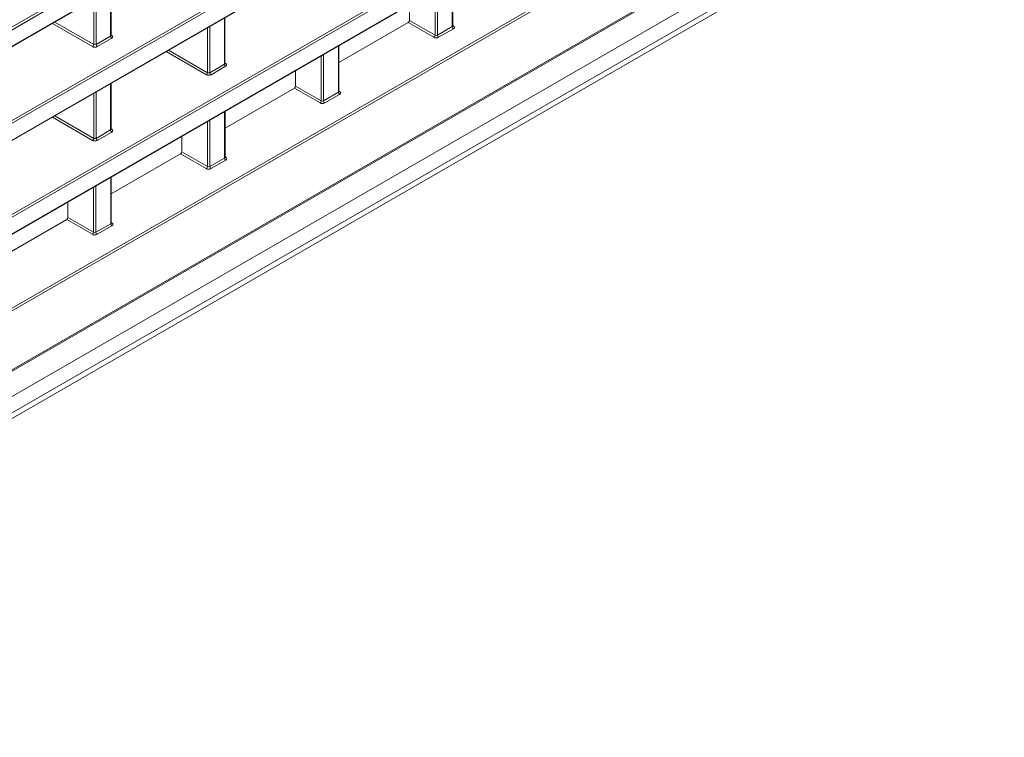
# Model space of a CAD drawing. Header units: millimetres. Extents: x 0 to 1118, y 0 to 864.
# Tile 279 of 512: x 626 to 656, y 69 to 91. Entities that reach past the tile are written whole.
import ezdxf

# ---------------------------------------------------------------- set-up
doc = ezdxf.new("R2010")
doc.units = ezdxf.units.MM

msp = doc.modelspace()

# ---------------------------------------------------------------- linework, layer by layer
at = {"color": 9, "linetype": 'Continuous', "lineweight": 0}
for p, q in [((697.2012, 120.6834), (610.1033, 70.4029)), ((610.1033, 69.9085), (697.2012, 120.1891)), ((697.0976, 119.9602), (609.9997, 69.6796)), ((654.3323, 106.9348), (606.9704, 79.5933)), ((606.985, 79.6831), (654.3418, 107.0216)), ((606.9704, 79.0975), (654.3323, 106.4389)), ((656.569, 105.4184), (606.9704, 76.7857)), ((606.985, 76.8754), (656.534, 105.4795)), ((606.9704, 76.2845), (656.569, 104.9172)), ((654.3323, 101.3142), (611.3857, 76.5216)), ((611.3891, 76.6049), (654.3418, 101.401)), ((611.296, 75.9687), (654.3323, 100.813)), ((610.9118, 73.5164), (654.3418, 98.588)), ((654.3323, 98.5012), (610.8972, 73.4266)), ((609.5179, 70.8685), (654.3323, 96.7393)), ((639.4327, 90.8043), (639.4327, 92.1948)), ((629.1928, 90.5189), (629.1928, 91.9093)), ((638.916, 90.5472), (638.916, 91.8964)), ((638.9864, 91.9371), (638.9864, 90.5467)), ((628.6853, 90.2671), (628.6853, 91.6163)), ((628.7557, 91.657), (628.7557, 90.2666)), ((628.6499, 90.2059), (627.4459, 90.9009)), ((627.5167, 90.9417), (628.6853, 90.2671)), ((632.6045, 89.6755), (632.6045, 91.0659)), ((638.8806, 90.486), (638.1136, 90.9288)), ((638.1489, 90.99), (638.916, 90.5472)), ((632.097, 89.4237), (632.097, 90.7729)), ((632.1674, 90.8136), (632.1674, 89.4232)), ((638.9864, 90.5467), (639.4327, 90.8043)), ((639.4678, 90.7433), (639.0214, 90.4856)), ((639.4474, 90.8378), (639.4684, 90.8253)), ((628.7557, 90.2666), (629.1928, 90.5189)), ((629.2278, 90.4578), (628.7907, 90.2055)), ((629.2074, 90.5524), (629.2284, 90.5398)), ((632.0617, 89.3625), (630.8577, 90.0575)), ((630.9284, 90.0983), (632.097, 89.4237)), ((636.021, 88.8348), (636.021, 90.2252)), ((635.5042, 88.5776), (635.5042, 89.9269)), ((635.5746, 89.9675), (635.5746, 88.5771)), ((632.1674, 89.4232), (632.6045, 89.6755)), ((632.6396, 89.6144), (632.2025, 89.3621)), ((632.6192, 89.709), (632.6402, 89.6964)), ((628.7557, 88.844), (628.7557, 87.4536)), ((629.1928, 87.7059), (629.1928, 89.0963)), ((635.4689, 88.5164), (634.7018, 88.9592)), ((634.7371, 89.0204), (635.5042, 88.5776)), ((635.5746, 88.5771), (636.021, 88.8348)), ((636.0356, 88.8683), (636.0566, 88.8557)), ((628.6853, 87.4541), (628.6853, 88.8033)), ((636.056, 88.7737), (635.6097, 88.516)), ((632.6092, 86.8652), (632.6092, 88.2556)), ((628.6499, 87.3929), (627.4459, 88.0879)), ((627.5167, 88.1287), (628.6853, 87.4541)), ((632.0924, 86.608), (632.0924, 87.9573)), ((632.1628, 87.9979), (632.1628, 86.6075)), ((628.7557, 87.4536), (629.1928, 87.7059)), ((629.2074, 87.7394), (629.2284, 87.7268)), ((629.2278, 87.6448), (628.7907, 87.3925)), ((632.0571, 86.5468), (631.29, 86.9896)), ((631.3253, 87.0509), (632.0924, 86.608)), ((632.1628, 86.6075), (632.6092, 86.8652)), ((632.6442, 86.8041), (632.1979, 86.5465)), ((632.6238, 86.8987), (632.6448, 86.8861)), ((629.1974, 84.8956), (629.1974, 86.286)), ((628.6806, 84.6385), (628.6806, 85.9877)), ((628.751, 86.0283), (628.751, 84.6379)), ((628.6453, 84.5772), (627.8782, 85.02)), ((627.9135, 85.0813), (628.6806, 84.6385)), ((628.751, 84.6379), (629.1974, 84.8956)), ((629.2324, 84.8345), (628.7861, 84.5769)), ((629.212, 84.9291), (629.233, 84.9165))]:
    msp.add_line(p, q, dxfattribs=at)
at = {"color": 7, "linetype": 'Continuous', "lineweight": 15}
for p, q in [((609.6765, 69.493), (696.7744, 119.7735)), ((606.985, 79.0891), (654.3469, 106.4305)), ((606.985, 76.2761), (656.5587, 104.8943)), ((611.3032, 75.9559), (654.3469, 100.8045)), ((609.4921, 70.8113), (654.3185, 96.689)), ((639.4474, 90.825), (639.4474, 92.2032)), ((629.2074, 90.5395), (629.2074, 91.9178)), ((638.1489, 90.99), (638.1489, 91.4536)), ((632.6192, 89.6961), (632.6192, 91.0744)), ((638.1136, 90.9288), (636.0356, 89.7292)), ((636.0356, 88.8554), (636.0356, 90.2336)), ((634.7371, 89.0204), (634.7371, 89.484)), ((629.2074, 87.7265), (629.2074, 89.1048)), ((634.7018, 88.9592), (632.6238, 87.7596)), ((632.6238, 86.8858), (632.6238, 88.2641)), ((631.3253, 87.0509), (631.3253, 87.5145)), ((631.29, 86.9896), (629.212, 85.79)), ((629.212, 84.9162), (629.212, 86.2945)), ((627.9135, 85.0813), (627.9135, 85.5449)), ((627.8782, 85.02), (625.8002, 83.8205))]:
    msp.add_line(p, q, dxfattribs=at)
at = {"color": 9, "linetype": 'Continuous', "lineweight": 0}
for centre, radius, start, end in [((639.5096, 90.8079), 0.077, 182.63734, 237.07301), ((639.453, 90.8482), 0.0276, 258.63436, 303.9227), ((629.2696, 90.5224), 0.077, 182.63734, 237.07301), ((629.213, 90.5627), 0.0276, 258.50921, 303.92003), ((638.8381, 90.5514), 0.078, 303.06082, 356.93918), ((639.0633, 90.5502), 0.077, 182.63734, 237.07301), ((628.6073, 90.2713), 0.078, 303.05944, 356.9418), ((628.8325, 90.2701), 0.077, 182.63734, 237.07301), ((632.0191, 89.4279), 0.078, 303.05873, 356.94127), ((632.2443, 89.4267), 0.077, 182.63683, 237.07229), ((632.6814, 89.679), 0.077, 182.63683, 237.07229), ((632.6248, 89.7193), 0.0275, 258.48775, 303.94149), ((636.0978, 88.8383), 0.077, 182.63734, 237.07301), ((636.0412, 88.8786), 0.0276, 258.63436, 303.9227), ((635.4263, 88.5818), 0.078, 303.06082, 356.93918), ((635.6515, 88.5806), 0.077, 182.63734, 237.07301), ((629.2696, 87.7094), 0.077, 182.63683, 237.07229), ((629.213, 87.7497), 0.0275, 258.48775, 303.94149), ((628.6073, 87.4583), 0.078, 303.05873, 356.94127), ((628.8325, 87.4571), 0.077, 182.63683, 237.07229), ((632.686, 86.8687), 0.077, 182.63734, 237.07301), ((632.6294, 86.909), 0.0276, 258.63124, 303.92581), ((632.0145, 86.6122), 0.078, 303.05775, 356.94471), ((632.2397, 86.611), 0.077, 182.63734, 237.07301), ((629.2743, 84.8991), 0.077, 182.63734, 237.07301), ((629.2177, 84.9394), 0.0275, 258.60099, 303.95607), ((628.6027, 84.6426), 0.078, 303.06072, 356.94174), ((628.8279, 84.6415), 0.077, 182.63734, 237.07301)]:
    msp.add_arc(centre, radius, start, end, dxfattribs=at)
at = {"color": 7, "linetype": 'Continuous', "lineweight": 15}
for centre in [(638.1136, 90.9696), (634.7018, 89), (631.29, 87.0305), (627.8782, 85.0609)]:
    msp.add_ellipse(centre, major_axis=(0.025, 0.0433), ratio=0.5774255, start_param=3.9269476, end_param=5.4976678, dxfattribs=at)
at = {"color": 9, "linetype": 'Continuous', "lineweight": 0}
for centre, major_axis, ratio, start_param, end_param in [((639.3974, 90.8255), (0.05, -0.0008), 0.5872741, 5.5068216, 6.2922198), ((639.3971, 90.7848), (0.1, -0.0008), 0.5823041, 5.5022266, 7.0642962), ((629.1574, 90.54), (0.05, -0.0008), 0.5872741, 5.5068216, 6.2922198), ((629.1571, 90.4994), (0.1, -0.0008), 0.5823041, 5.5022266, 7.0642962), ((638.9507, 90.5271), (0.1, -0.0008), 0.5823041, 3.9401569, 5.5022266), ((638.951, 90.5678), (0.05, -0.0008), 0.5872741, 3.9447519, 5.5068216), ((628.72, 90.247), (0.1, -0.0008), 0.5823041, 3.9401569, 5.5022266), ((628.7203, 90.2877), (0.05, -0.0008), 0.5872741, 3.9447519, 5.5068216), ((632.1321, 89.4443), (0.05, -0.0008), 0.5872741, 3.9447519, 5.5068216), ((632.5692, 89.6966), (0.05, -0.0008), 0.5872741, 5.5068216, 6.2922198), ((632.5689, 89.656), (0.1, -0.0008), 0.5823041, 5.5022266, 7.0642962), ((632.1318, 89.4036), (0.1, -0.0008), 0.5823041, 3.9401569, 5.5022266), ((635.9856, 88.8559), (0.05, -0.0008), 0.5872741, 5.5068216, 6.2922198), ((635.9853, 88.8152), (0.1, -0.0008), 0.5823041, 5.5022266, 7.0642962), ((635.5393, 88.5982), (0.05, -0.0008), 0.5872741, 3.9447519, 5.5068216), ((635.5389, 88.5576), (0.1, -0.0008), 0.5823041, 3.9401569, 5.5022266), ((629.1574, 87.727), (0.05, -0.0008), 0.5872741, 5.5068216, 6.2922198), ((629.1571, 87.6864), (0.1, -0.0008), 0.5823041, 5.5022266, 7.0642962), ((628.72, 87.4341), (0.1, -0.0008), 0.5823041, 3.9401569, 5.5022266), ((628.7203, 87.4747), (0.05, -0.0008), 0.5872741, 3.9447519, 5.5068216), ((632.5738, 86.8863), (0.05, -0.0008), 0.5872741, 5.5068216, 6.2922198), ((632.5735, 86.8457), (0.1, -0.0008), 0.5823041, 5.5022266, 7.0642962), ((632.1272, 86.588), (0.1, -0.0008), 0.5823041, 3.9401569, 5.5022266), ((632.1275, 86.6286), (0.05, -0.0008), 0.5872741, 3.9447519, 5.5068216), ((629.162, 84.9167), (0.05, -0.0008), 0.5872741, 5.5068216, 6.2922198), ((629.1617, 84.8761), (0.1, -0.0008), 0.5823041, 5.5022266, 7.0642962), ((628.7154, 84.6184), (0.1, -0.0008), 0.5823041, 3.9401569, 5.5022266), ((628.7157, 84.659), (0.05, -0.0008), 0.5872741, 3.9447519, 5.5068216)]:
    msp.add_ellipse(centre, major_axis=major_axis, ratio=ratio, start_param=start_param, end_param=end_param, dxfattribs=at)
at = {"color": 7, "linetype": 'Continuous', "lineweight": 15}
for points, knots in [([(639.4485, 90.819), (639.4486, 90.8188), (639.4491, 90.8182), (639.4471, 90.8229), (639.4475, 90.8245), (639.4475, 90.8247)], [0, 0, 0, 0, 0.237166, 0.9206902, 1, 1, 1, 1]), ([(629.2085, 90.5335), (629.2087, 90.5334), (629.2091, 90.5328), (629.2071, 90.5375), (629.2075, 90.5391), (629.2075, 90.5392)], [0, 0, 0, 0, 0.2370391, 0.920103, 1, 1, 1, 1]), ([(632.6203, 89.6901), (632.6204, 89.69), (632.6209, 89.6894), (632.6189, 89.6941), (632.6193, 89.6957), (632.6193, 89.6958)], [0, 0, 0, 0, 0.2370394, 0.9200603, 1, 1, 1, 1]), ([(636.0367, 88.8494), (636.0369, 88.8492), (636.0373, 88.8487), (636.0353, 88.8533), (636.0357, 88.855), (636.0357, 88.8551)], [0, 0, 0, 0, 0.237166, 0.9206902, 1, 1, 1, 1]), ([(629.2085, 87.7205), (629.2087, 87.7204), (629.2091, 87.7198), (629.2071, 87.7245), (629.2075, 87.7261), (629.2075, 87.7263)], [0, 0, 0, 0, 0.2370394, 0.9200603, 1, 1, 1, 1]), ([(632.625, 86.8798), (632.6251, 86.8797), (632.6255, 86.8791), (632.6235, 86.8838), (632.6239, 86.8854), (632.6239, 86.8855)], [0, 0, 0, 0, 0.237166, 0.9206902, 1, 1, 1, 1]), ([(629.2132, 84.9102), (629.2133, 84.9101), (629.2137, 84.9095), (629.2117, 84.9142), (629.2121, 84.9158), (629.2122, 84.916)], [0, 0, 0, 0, 0.237166, 0.9206902, 1, 1, 1, 1])]:
    msp.add_open_spline(points, degree=3, knots=knots, dxfattribs=at)

doc.saveas('drawing.dxf')
